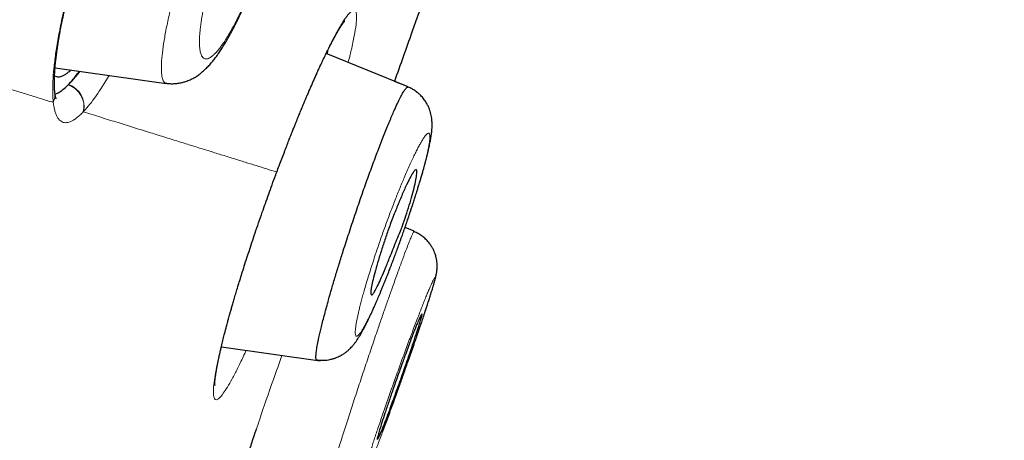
# Model space of a CAD drawing. Header units: millimetres. Extents: x 8 to 428, y 12 to 633.
# Tile 626 of 656: x 396.04 to 409.41, y 522.54 to 528.25. Entities that reach past the tile are written whole.
import ezdxf

# ---------------------------------------------------------------- set-up
doc = ezdxf.new("R2010")
doc.units = ezdxf.units.MM

msp = doc.modelspace()

# ---------------------------------------------------------------- linework, layer by layer
at = {"color": 7, "linetype": 'Continuous', "lineweight": 30}
for p, q in [((401.316, 527.338), (400.204, 527.788)), ((396.525, 527.596), (398.034, 527.383)), ((398.036, 527.389), (398.035, 527.389)), ((401.316, 527.338), (401.132, 527.412)), ((399.533, 526.181), (399.533, 526.181)), ((401.398, 525.376), (401.275, 525.426)), ((401.398, 525.376), (401.275, 525.426)), ((401.396, 525.372), (401.396, 525.372)), ((398.782, 523.807), (400.123, 523.619))]:
    msp.add_line(p, q, dxfattribs=at)
at = {"color": 8, "linetype": 'Continuous', "lineweight": 0}
msp.add_line((400.229, 527.84), (400.227, 527.827), dxfattribs=at)
msp.add_arc((396.606, 527.072), 0.314, 347.3448, 71.2592, dxfattribs=at)
at = {"color": 7, "linetype": 'Continuous', "lineweight": 30}
for points, knots in [([(420.014, 629.605), (420.013, 629.603), (420.012, 629.598), (419.971, 629.469), (419.878, 629.147), (419.722, 628.58), (419.496, 627.752), (419.199, 626.671), (418.825, 625.3), (418.411, 623.779), (417.977, 622.177), (417.546, 620.58), (417.051, 618.724), (416.485, 616.58), (415.861, 614.164), (415.153, 611.4), (414.372, 608.323), (413.526, 604.979), (412.674, 601.595), (411.818, 598.197), (410.68, 593.674), (409.252, 588.018), (407.536, 581.24), (405.82, 574.492), (404.104, 567.762), (402.412, 561.181), (400.749, 554.728), (399.115, 548.403), (397.707, 542.944), (396.524, 538.36), (395.567, 534.647), (394.615, 530.945), (394, 528.545), (393.692, 527.338)], [0, 0, 0, 0, 0.030104, 0.061035, 0.09217, 0.123409, 0.154679, 0.185995, 0.217455, 0.249147, 0.270468, 0.291994, 0.313775, 0.335843, 0.357877, 0.379688, 0.405541, 0.431088, 0.456365, 0.481427, 0.506312, 0.555772, 0.604988, 0.653967, 0.702726, 0.751547, 0.797345, 0.843352, 0.889543, 0.91688, 0.944369, 0.972053, 1, 1, 1, 1]), ([(421.375, 627.678), (421.374, 627.675), (421.373, 627.669), (421.334, 627.538), (421.245, 627.214), (421.106, 626.685), (420.924, 625.995), (420.712, 625.199), (420.454, 624.231), (420.147, 623.075), (419.803, 621.78), (419.426, 620.357), (419.021, 618.825), (418.598, 617.216), (418.17, 615.57), (417.752, 613.943), (417.307, 612.196), (416.787, 610.152), (416.191, 607.8), (415.519, 605.149), (414.832, 602.441), (414.136, 599.696), (413.432, 596.93), (412.489, 593.225), (411.3, 588.572), (409.865, 582.976), (408.424, 577.379), (406.979, 571.787), (405.532, 566.197), (404.155, 560.907), (402.852, 555.912), (401.624, 551.214), (400.397, 546.521), (399.325, 542.422), (398.409, 538.918), (397.647, 536.004), (396.892, 533.114), (396.146, 530.251), (395.665, 528.391), (395.424, 527.46)], [0, 0, 0, 0, 0.027802, 0.059104, 0.090443, 0.121803, 0.146902, 0.172005, 0.197113, 0.222239, 0.247392, 0.268376, 0.289385, 0.31042, 0.326215, 0.342014, 0.357809, 0.373592, 0.394608, 0.4156, 0.436565, 0.457508, 0.478426, 0.499323, 0.541077, 0.582794, 0.624472, 0.666101, 0.707702, 0.749322, 0.784323, 0.819351, 0.854402, 0.889475, 0.911535, 0.933614, 0.955715, 0.977839, 1, 1, 1, 1]), ([(395.598, 527.573), (395.878, 528.681), (396.449, 530.939), (397.357, 534.47), (398.24, 537.889), (398.823, 540.129), (399.088, 541.152)], [0, 0, 0, 0, 0.253512, 0.516589, 0.779208, 1, 1, 1, 1]), ([(396.522, 527.259), (396.522, 527.267), (396.52, 527.281), (396.518, 527.303), (396.517, 527.322), (396.516, 527.339), (396.516, 527.356), (396.516, 527.38), (396.516, 527.417), (396.517, 527.461), (396.519, 527.504), (396.521, 527.542), (396.523, 527.579), (396.526, 527.614), (396.529, 527.647), (396.533, 527.68), (396.536, 527.71), (396.539, 527.737), (396.542, 527.761), (396.546, 527.786), (396.549, 527.812), (396.552, 527.837), (396.556, 527.858), (396.558, 527.876), (396.56, 527.889), (396.562, 527.902), (396.564, 527.916), (396.567, 527.933), (396.571, 527.956), (396.576, 527.986), (396.582, 528.022), (396.589, 528.061), (396.596, 528.102), (396.604, 528.143), (396.612, 528.184), (396.626, 528.249), (396.645, 528.339), (396.671, 528.456), (396.7, 528.575), (396.73, 528.696), (396.763, 528.821), (396.797, 528.943), (396.832, 529.065), (396.867, 529.184), (396.905, 529.306), (396.945, 529.432), (396.988, 529.561), (397.033, 529.692), (397.08, 529.826), (397.13, 529.961), (397.182, 530.099), (397.236, 530.236), (397.29, 530.372), (397.345, 530.501), (397.396, 530.621), (397.446, 530.732), (397.493, 530.834), (397.537, 530.927), (397.578, 531.012), (397.616, 531.089), (397.652, 531.159), (397.684, 531.221), (397.71, 531.269), (397.731, 531.307), (397.746, 531.334), (397.761, 531.361), (397.775, 531.385), (397.788, 531.409), (397.803, 531.434), (397.82, 531.463), (397.84, 531.497), (397.864, 531.535), (397.889, 531.575), (397.915, 531.616), (397.942, 531.657), (397.969, 531.696), (397.995, 531.733), (398.02, 531.766), (398.043, 531.796), (398.064, 531.822), (398.084, 531.846), (398.103, 531.868), (398.122, 531.888), (398.134, 531.902), (398.143, 531.91), (398.148, 531.915), (398.153, 531.92), (398.159, 531.926), (398.166, 531.933), (398.175, 531.941), (398.181, 531.946), (398.185, 531.949)], [0, 0, 0, 0, 0.010572, 0.01972, 0.02744, 0.033727, 0.039241, 0.04495, 0.059215, 0.074518, 0.08494, 0.095418, 0.105084, 0.113888, 0.121829, 0.12944, 0.137468, 0.14272, 0.148137, 0.153721, 0.159472, 0.165079, 0.169694, 0.173269, 0.175999, 0.178232, 0.181113, 0.184651, 0.188848, 0.195157, 0.202535, 0.210363, 0.218177, 0.225976, 0.23376, 0.24153, 0.262069, 0.282544, 0.302947, 0.323269, 0.343673, 0.364689, 0.383213, 0.402198, 0.421638, 0.441524, 0.46185, 0.482612, 0.50381, 0.525488, 0.547671, 0.570355, 0.593314, 0.615363, 0.636317, 0.656167, 0.674904, 0.692525, 0.709026, 0.724408, 0.738673, 0.751832, 0.764144, 0.770724, 0.777078, 0.783207, 0.789059, 0.794595, 0.800567, 0.807583, 0.816506, 0.826691, 0.837942, 0.849824, 0.862319, 0.874714, 0.88749, 0.899705, 0.911216, 0.922166, 0.932623, 0.943848, 0.954798, 0.96515, 0.968379, 0.971478, 0.974659, 0.979014, 0.984693, 0.99169, 1, 1, 1, 1]), ([(402.687, 531.877), (402.507, 531.353), (402.069, 530.086), (401.551, 528.598), (401.211, 527.635), (401.132, 527.412)], [0, 0, 0, 0, 0.351675, 0.850577, 1, 1, 1, 1]), ([(398.035, 527.386), (398.053, 527.384), (398.088, 527.38), (398.14, 527.38), (398.184, 527.384), (398.219, 527.39), (398.244, 527.395), (398.266, 527.401), (398.288, 527.407), (398.315, 527.416), (398.344, 527.427), (398.371, 527.44), (398.396, 527.452), (398.423, 527.467), (398.449, 527.484), (398.473, 527.5), (398.494, 527.516), (398.527, 527.542), (398.567, 527.578), (398.614, 527.626), (398.655, 527.673), (398.695, 527.724), (398.733, 527.776), (398.771, 527.831), (398.801, 527.877), (398.824, 527.916), (398.842, 527.945), (398.862, 527.978), (398.884, 528.018), (398.908, 528.061), (398.932, 528.105), (398.955, 528.149), (398.978, 528.194), (399.001, 528.24), (399.024, 528.288), (399.046, 528.335), (399.067, 528.382), (399.089, 528.431), (399.111, 528.48), (399.132, 528.53), (399.154, 528.582), (399.176, 528.636), (399.197, 528.687), (399.215, 528.734), (399.229, 528.77), (399.239, 528.797), (399.247, 528.818), (399.256, 528.84), (399.266, 528.867), (399.277, 528.9), (399.291, 528.936), (399.305, 528.976), (399.319, 529.015), (399.332, 529.055), (399.346, 529.094), (399.359, 529.134), (399.372, 529.172), (399.383, 529.207), (399.391, 529.234), (399.398, 529.255), (399.402, 529.269), (399.406, 529.281), (399.41, 529.294), (399.416, 529.313), (399.424, 529.339), (399.433, 529.372), (399.444, 529.41), (399.456, 529.449), (399.47, 529.5), (399.486, 529.562), (399.505, 529.635), (399.523, 529.709), (399.54, 529.783), (399.556, 529.857), (399.571, 529.934), (399.586, 530.013), (399.598, 530.091), (399.608, 530.166), (399.616, 530.231), (399.621, 530.288), (399.624, 530.342), (399.626, 530.393), (399.626, 530.446), (399.624, 530.488), (399.621, 530.526), (399.618, 530.559), (399.614, 530.594), (399.607, 530.63), (399.6, 530.666), (399.591, 530.698), (399.583, 530.723), (399.576, 530.745), (399.567, 530.769), (399.556, 530.795), (399.543, 530.821), (399.531, 530.844), (399.519, 530.865), (399.504, 530.889), (399.488, 530.911), (399.472, 530.932), (399.459, 530.947), (399.447, 530.961), (399.433, 530.975), (399.416, 530.992), (399.398, 531.008), (399.382, 531.021), (399.367, 531.032), (399.351, 531.044), (399.332, 531.057), (399.307, 531.072), (399.277, 531.087), (399.255, 531.097), (399.243, 531.102)], [0, 0, 0, 0, 0.011425, 0.022179, 0.032541, 0.039116, 0.044941, 0.049487, 0.054109, 0.060129, 0.068311, 0.074977, 0.081408, 0.088582, 0.096779, 0.104358, 0.110332, 0.117179, 0.137078, 0.154801, 0.172549, 0.189818, 0.209005, 0.225267, 0.243131, 0.25084, 0.258776, 0.268162, 0.279135, 0.291103, 0.302505, 0.313262, 0.32338, 0.335204, 0.34604, 0.356232, 0.366725, 0.377577, 0.387755, 0.398232, 0.409008, 0.420083, 0.430994, 0.440372, 0.448127, 0.452518, 0.456199, 0.460431, 0.465733, 0.472106, 0.479383, 0.48709, 0.495198, 0.502392, 0.509875, 0.517649, 0.52553, 0.532274, 0.537644, 0.541449, 0.54403, 0.545884, 0.548407, 0.551687, 0.556956, 0.563454, 0.571091, 0.578888, 0.586584, 0.601374, 0.615739, 0.63155, 0.646884, 0.662734, 0.679474, 0.697138, 0.715464, 0.73359, 0.751235, 0.764073, 0.777703, 0.792828, 0.806053, 0.819848, 0.828336, 0.83727, 0.847081, 0.857321, 0.867534, 0.876834, 0.882838, 0.888154, 0.894668, 0.902165, 0.908992, 0.915063, 0.9206, 0.926582, 0.933725, 0.939167, 0.943695, 0.947334, 0.951351, 0.956457, 0.962452, 0.966814, 0.970152, 0.974009, 0.978958, 0.98497, 0.992002, 1, 1, 1, 1]), ([(400.223, 527.828), (400.229, 527.84), (400.24, 527.862), (400.256, 527.894), (400.27, 527.921), (400.282, 527.944), (400.293, 527.965), (400.303, 527.983), (400.31, 527.997), (400.316, 528.008), (400.322, 528.018), (400.327, 528.027), (400.332, 528.037), (400.34, 528.051), (400.351, 528.07), (400.364, 528.092), (400.377, 528.115), (400.391, 528.138), (400.406, 528.161), (400.42, 528.182), (400.431, 528.198), (400.44, 528.21), (400.447, 528.219), (400.452, 528.225), (400.455, 528.228), (400.456, 528.229), (400.456, 528.229), (400.455, 528.229)], [0, 0, 0, 0, 0.0511477, 0.0975798, 0.1393248, 0.1764054, 0.2117568, 0.2415294, 0.2657378, 0.2843983, 0.3010594, 0.318747, 0.3374597, 0.3571956, 0.4018563, 0.4503206, 0.4984911, 0.5614502, 0.6240866, 0.690779, 0.760913, 0.8123912, 0.8629952, 0.9104117, 0.9507541, 0.9892494, 1, 1, 1, 1]), ([(399.534, 526.181), (399.545, 526.209), (399.568, 526.27), (399.602, 526.36), (399.636, 526.449), (399.668, 526.531), (399.697, 526.606), (399.723, 526.673), (399.747, 526.733), (399.769, 526.787), (399.788, 526.835), (399.805, 526.877), (399.82, 526.914), (399.833, 526.947), (399.846, 526.977), (399.858, 527.008), (399.871, 527.039), (399.886, 527.074), (399.902, 527.114), (399.92, 527.157), (399.939, 527.202), (399.96, 527.25), (399.983, 527.304), (400.007, 527.358), (400.03, 527.413), (400.054, 527.465), (400.079, 527.521), (400.105, 527.579), (400.133, 527.64), (400.162, 527.702), (400.193, 527.766), (400.213, 527.806), (400.223, 527.828)], [0, 0, 0, 0, 0.043907, 0.093876, 0.140429, 0.183605, 0.223438, 0.259333, 0.292054, 0.32162, 0.348046, 0.371786, 0.392277, 0.409799, 0.42702, 0.44461, 0.462573, 0.48091, 0.505801, 0.531359, 0.557591, 0.585902, 0.619201, 0.657608, 0.689793, 0.724903, 0.762976, 0.804059, 0.848214, 0.895519, 0.946073, 1, 1, 1, 1]), ([(396.739, 527.566), (396.734, 527.561), (396.715, 527.543), (396.685, 527.518), (396.646, 527.493), (396.611, 527.476), (396.578, 527.469), (396.548, 527.471), (396.528, 527.478), (396.519, 527.486), (396.518, 527.487)], [0, 0, 0, 0, 0.046672, 0.200965, 0.355594, 0.511705, 0.666263, 0.819953, 0.973583, 1, 1, 1, 1]), ([(396.707, 527.369), (396.74, 527.405), (396.786, 527.455), (396.838, 527.529), (396.852, 527.55)], [0, 0, 0, 0, 0.719496, 1, 1, 1, 1]), ([(396.54, 527.175), (396.54, 527.175), (396.54, 527.174), (396.54, 527.175), (396.539, 527.177), (396.538, 527.18), (396.536, 527.185), (396.535, 527.19), (396.534, 527.195), (396.533, 527.199), (396.532, 527.203), (396.53, 527.209), (396.529, 527.217), (396.527, 527.228), (396.524, 527.242), (396.523, 527.253), (396.522, 527.259)], [0, 0, 0, 0, 0.016313, 0.104653, 0.182859, 0.253479, 0.33538, 0.426147, 0.476285, 0.523286, 0.567608, 0.622018, 0.692317, 0.778634, 0.881129, 1, 1, 1, 1]), ([(396.525, 527.242), (396.538, 527.245), (396.571, 527.255), (396.631, 527.295), (396.679, 527.342), (396.703, 527.365)], [0, 0, 0, 0, 0.266323, 0.632061, 1, 1, 1, 1]), ([(400.079, 523.629), (400.099, 523.627), (400.137, 523.623), (400.189, 523.625), (400.233, 523.63), (400.265, 523.637), (400.288, 523.642), (400.303, 523.647), (400.315, 523.651), (400.326, 523.654), (400.344, 523.661), (400.368, 523.671), (400.395, 523.685), (400.419, 523.698), (400.439, 523.711), (400.456, 523.722), (400.472, 523.734), (400.489, 523.747), (400.506, 523.762), (400.521, 523.776), (400.539, 523.794), (400.558, 523.814), (400.582, 523.842), (400.605, 523.872), (400.626, 523.903), (400.646, 523.933), (400.665, 523.964), (400.685, 523.998), (400.705, 524.034), (400.725, 524.073), (400.747, 524.115), (400.769, 524.159), (400.789, 524.201), (400.811, 524.248), (400.836, 524.302), (400.862, 524.361), (400.89, 524.425), (400.915, 524.482), (400.936, 524.533), (400.953, 524.575), (400.971, 524.618), (400.988, 524.66), (401.004, 524.7), (401.017, 524.733), (401.028, 524.759), (401.036, 524.781), (401.045, 524.803), (401.055, 524.829), (401.068, 524.861), (401.082, 524.898), (401.1, 524.946), (401.122, 525.003), (401.147, 525.072), (401.175, 525.145), (401.203, 525.224), (401.231, 525.303), (401.259, 525.381), (401.285, 525.456), (401.31, 525.528), (401.332, 525.593), (401.351, 525.652), (401.368, 525.703), (401.382, 525.746), (401.394, 525.783), (401.404, 525.814), (401.414, 525.845), (401.425, 525.879), (401.437, 525.92), (401.452, 525.967), (401.468, 526.019), (401.484, 526.073), (401.5, 526.126), (401.515, 526.179), (401.528, 526.228), (401.541, 526.273), (401.552, 526.314), (401.562, 526.352), (401.57, 526.385), (401.577, 526.413), (401.582, 526.436), (401.588, 526.457), (401.593, 526.48), (401.599, 526.508), (401.606, 526.539), (401.613, 526.573), (401.619, 526.606), (401.625, 526.638), (401.63, 526.668), (401.634, 526.696), (401.637, 526.72), (401.639, 526.743), (401.641, 526.766), (401.642, 526.79), (401.643, 526.815), (401.643, 526.842), (401.641, 526.873), (401.638, 526.909), (401.631, 526.948), (401.622, 526.987), (401.61, 527.027), (401.593, 527.068), (401.57, 527.113), (401.54, 527.161), (401.503, 527.206), (401.462, 527.246), (401.419, 527.28), (401.37, 527.311), (401.334, 527.326), (401.315, 527.335)], [0, 0, 0, 0, 0.011499, 0.021523, 0.02991, 0.036548, 0.040554, 0.043379, 0.045478, 0.047762, 0.050256, 0.057116, 0.063505, 0.069217, 0.074428, 0.078385, 0.082906, 0.08799, 0.093629, 0.099123, 0.103591, 0.11188, 0.122779, 0.136128, 0.148514, 0.159782, 0.172198, 0.186019, 0.197983, 0.211695, 0.226871, 0.240026, 0.252099, 0.263649, 0.280308, 0.295898, 0.311885, 0.328836, 0.338102, 0.347632, 0.357429, 0.367296, 0.375893, 0.382968, 0.388394, 0.39243, 0.396776, 0.402232, 0.408795, 0.416457, 0.424904, 0.437504, 0.451006, 0.46541, 0.480719, 0.496932, 0.511136, 0.525953, 0.540158, 0.552998, 0.564477, 0.574596, 0.583353, 0.590749, 0.596781, 0.602376, 0.609419, 0.61797, 0.62803, 0.639552, 0.651571, 0.663633, 0.675743, 0.687906, 0.698377, 0.708894, 0.719048, 0.727941, 0.735538, 0.741833, 0.746949, 0.753553, 0.761831, 0.771506, 0.782034, 0.793032, 0.803422, 0.814037, 0.822796, 0.831224, 0.83879, 0.845943, 0.8539, 0.862116, 0.869203, 0.87832, 0.887842, 0.897589, 0.906779, 0.915171, 0.924106, 0.933838, 0.944833, 0.957113, 0.967092, 0.977638, 0.988648, 1, 1, 1, 1]), ([(400.437, 525.112), (400.463, 525.192), (400.514, 525.352), (400.595, 525.596), (400.677, 525.836), (400.759, 526.069), (400.84, 526.292), (400.919, 526.502), (400.994, 526.695), (401.065, 526.868), (401.124, 527.006), (401.172, 527.112), (401.211, 527.191), (401.244, 527.254), (401.275, 527.303), (401.3, 527.334), (401.31, 527.333), (401.314, 527.332)], [0, 0, 0, 0, 0.072912, 0.145743, 0.218327, 0.290514, 0.362562, 0.435108, 0.508023, 0.581055, 0.653921, 0.70834, 0.762531, 0.816869, 0.871443, 0.944486, 1, 1, 1, 1]), ([(398.693, 523.285), (398.693, 523.284), (398.693, 523.284), (398.693, 523.286), (398.693, 523.291), (398.693, 523.298), (398.693, 523.305), (398.693, 523.311), (398.693, 523.318), (398.694, 523.325), (398.694, 523.333), (398.695, 523.344), (398.696, 523.357), (398.698, 523.37), (398.699, 523.384), (398.701, 523.399), (398.704, 523.415), (398.706, 523.433), (398.709, 523.451), (398.712, 523.472), (398.716, 523.494), (398.72, 523.517), (398.724, 523.539), (398.728, 523.559), (398.731, 523.577), (398.734, 523.592), (398.737, 523.605), (398.739, 523.617), (398.742, 523.631), (398.746, 523.649), (398.751, 523.672), (398.757, 523.699), (398.764, 523.732), (398.773, 523.769), (398.782, 523.81), (398.792, 523.852), (398.802, 523.892), (398.812, 523.931), (398.823, 523.974), (398.835, 524.021), (398.848, 524.07), (398.859, 524.112), (398.868, 524.145), (398.876, 524.175), (398.885, 524.207), (398.895, 524.244), (398.907, 524.287), (398.922, 524.337), (398.938, 524.394), (398.956, 524.457), (398.977, 524.527), (399, 524.604), (399.026, 524.689), (399.055, 524.781), (399.086, 524.881), (399.12, 524.988), (399.158, 525.103), (399.198, 525.225), (399.241, 525.355), (399.288, 525.492), (399.335, 525.627), (399.38, 525.757), (399.425, 525.881), (399.471, 526.01), (399.508, 526.111), (399.529, 526.168), (399.534, 526.181)], [0, 0, 0, 0, 0.002599, 0.015825, 0.030917, 0.04398, 0.055215, 0.064526, 0.071906, 0.078884, 0.08664, 0.097473, 0.108687, 0.119278, 0.129243, 0.139542, 0.151263, 0.161474, 0.17257, 0.184551, 0.197407, 0.210165, 0.221525, 0.231482, 0.240038, 0.247193, 0.252948, 0.257926, 0.263883, 0.272298, 0.28222, 0.293649, 0.306584, 0.322245, 0.338767, 0.354454, 0.369266, 0.383205, 0.396269, 0.415034, 0.431641, 0.446086, 0.455679, 0.46432, 0.474227, 0.485831, 0.499137, 0.514149, 0.530877, 0.549219, 0.56928, 0.591076, 0.614609, 0.639774, 0.666548, 0.694934, 0.724935, 0.756558, 0.789815, 0.824721, 0.861294, 0.891771, 0.923343, 0.956027, 0.989841, 1, 1, 1, 1]), ([(401.044, 525.384), (401.055, 525.413), (401.076, 525.473), (401.112, 525.567), (401.158, 525.686), (401.216, 525.828), (401.282, 525.979), (401.34, 526.099), (401.383, 526.175), (401.41, 526.209), (401.424, 526.216), (401.43, 526.211), (401.434, 526.202), (401.436, 526.179), (401.432, 526.126), (401.413, 526.027), (401.384, 525.905), (401.345, 525.768), (401.288, 525.583), (401.222, 525.4), (401.154, 525.235), (401.111, 525.127), (401.062, 525.006), (401.009, 524.876), (400.955, 524.747), (400.908, 524.643), (400.869, 524.567), (400.839, 524.521), (400.818, 524.507), (400.809, 524.528), (400.812, 524.582), (400.828, 524.666), (400.854, 524.776), (400.891, 524.91), (400.936, 525.059), (400.987, 525.219), (401.025, 525.329), (401.044, 525.384)], [0, 0, 0, 0, 0.016101, 0.033948, 0.053789, 0.086953, 0.124401, 0.164218, 0.198126, 0.226454, 0.248821, 0.261322, 0.273736, 0.285939, 0.321273, 0.354899, 0.387004, 0.41732, 0.446223, 0.498975, 0.519797, 0.540771, 0.561684, 0.593047, 0.624283, 0.655656, 0.68687, 0.718223, 0.749427, 0.781508, 0.813389, 0.844897, 0.87634, 0.907382, 0.938401, 0.969219, 1, 1, 1, 1]), ([(400.971, 522.654), (400.982, 522.685), (401.005, 522.746), (401.04, 522.841), (401.075, 522.935), (401.109, 523.029), (401.142, 523.12), (401.171, 523.202), (401.198, 523.276), (401.223, 523.345), (401.249, 523.418), (401.277, 523.498), (401.307, 523.583), (401.339, 523.673), (401.372, 523.768), (401.404, 523.859), (401.434, 523.946), (401.462, 524.027), (401.489, 524.106), (401.513, 524.179), (401.536, 524.245), (401.555, 524.303), (401.571, 524.353), (401.585, 524.396), (401.597, 524.433), (401.608, 524.466), (401.618, 524.497), (401.628, 524.528), (401.637, 524.56), (401.648, 524.594), (401.656, 524.623), (401.663, 524.646), (401.668, 524.662), (401.673, 524.679), (401.677, 524.695), (401.681, 524.71), (401.684, 524.723), (401.687, 524.735), (401.691, 524.748), (401.694, 524.763), (401.697, 524.777), (401.7, 524.791), (401.702, 524.805), (401.705, 524.819), (401.707, 524.838), (401.71, 524.862), (401.711, 524.892), (401.711, 524.926), (401.708, 524.962), (401.702, 525.001), (401.693, 525.038), (401.682, 525.074), (401.669, 525.109), (401.65, 525.147), (401.625, 525.188), (401.594, 525.23), (401.555, 525.272), (401.508, 525.311), (401.456, 525.346), (401.416, 525.363), (401.396, 525.372)], [0, 0, 0, 0, 0.03083, 0.061042, 0.090239, 0.118429, 0.145618, 0.171813, 0.190811, 0.210462, 0.231857, 0.255, 0.279903, 0.306584, 0.335075, 0.365314, 0.390684, 0.417099, 0.4445, 0.470824, 0.495062, 0.517231, 0.537343, 0.555409, 0.571438, 0.585473, 0.60046, 0.615485, 0.631322, 0.649564, 0.670326, 0.68032, 0.690852, 0.701926, 0.713426, 0.723813, 0.732475, 0.74002, 0.748759, 0.759074, 0.770707, 0.780808, 0.78915, 0.796504, 0.804751, 0.816345, 0.827598, 0.838446, 0.849482, 0.860897, 0.872809, 0.881838, 0.892296, 0.904172, 0.917422, 0.931969, 0.947689, 0.964415, 0.981935, 1, 1, 1, 1]), ([(400.081, 523.633), (400.078, 523.632), (400.069, 523.63), (400.065, 523.655), (400.066, 523.701), (400.073, 523.761), (400.086, 523.838), (400.107, 523.942), (400.139, 524.077), (400.183, 524.249), (400.231, 524.425), (400.28, 524.598), (400.329, 524.762), (400.381, 524.934), (400.419, 525.053), (400.437, 525.112)], [0, 0, 0, 0, 0.0374333, 0.1337989, 0.2057603, 0.2774137, 0.3491795, 0.4211795, 0.517464, 0.6139623, 0.7105024, 0.7828947, 0.8552628, 0.9276147, 1, 1, 1, 1]), ([(401.175, 523.409), (401.185, 523.438), (401.206, 523.496), (401.236, 523.58), (401.282, 523.707), (401.339, 523.863), (401.398, 524.019), (401.442, 524.128), (401.472, 524.196), (401.491, 524.234), (401.502, 524.25), (401.507, 524.253), (401.507, 524.249), (401.506, 524.239), (401.502, 524.223), (401.494, 524.191), (401.477, 524.134), (401.446, 524.037), (401.404, 523.91), (401.353, 523.757), (401.293, 523.584), (401.235, 523.418), (401.183, 523.272), (401.128, 523.119), (401.068, 522.951), (401.008, 522.792), (400.965, 522.682), (400.934, 522.611), (400.911, 522.563), (400.898, 522.547), (400.897, 522.556), (400.901, 522.575), (400.911, 522.613), (400.929, 522.677), (400.961, 522.778), (401.002, 522.906), (401.053, 523.058), (401.111, 523.228), (401.153, 523.348), (401.175, 523.409)], [0, 0, 0, 0, 0.016605, 0.032558, 0.048049, 0.091211, 0.129605, 0.163142, 0.191737, 0.215583, 0.234643, 0.248756, 0.262172, 0.27599, 0.290037, 0.304327, 0.333916, 0.364465, 0.396374, 0.429369, 0.463544, 0.499001, 0.522655, 0.545431, 0.587456, 0.625165, 0.6587, 0.687783, 0.712722, 0.749341, 0.768386, 0.78765, 0.807375, 0.837466, 0.868432, 0.899982, 0.932524, 0.965766, 1, 1, 1, 1]), ([(398.835, 521.338), (398.851, 521.4), (398.889, 521.54), (398.993, 521.883), (399.117, 522.273), (399.216, 522.566), (399.257, 522.69)], [0, 0, 0, 0, 0.229086, 0.512276, 0.794739, 1, 1, 1, 1])]:
    msp.add_open_spline(points, degree=3, knots=knots, dxfattribs=at)
at = {"color": 8, "linetype": 'Continuous', "lineweight": 0}
for points, knots in [([(396.501, 527.125), (396.498, 527.167), (396.491, 527.251), (396.494, 527.408), (396.507, 527.585), (396.531, 527.782), (396.566, 527.997), (396.611, 528.229), (396.666, 528.474), (396.731, 528.731), (396.804, 528.996), (396.885, 529.266), (396.972, 529.538), (397.066, 529.809), (397.165, 530.077), (397.268, 530.338), (397.374, 530.591), (397.482, 530.832), (397.59, 531.06), (397.698, 531.271), (397.804, 531.463), (397.907, 531.634), (398.007, 531.783), (398.101, 531.91), (398.191, 532.014), (398.246, 532.062), (398.273, 532.087)], [0, 0, 0, 0, 0.041749, 0.083482, 0.125187, 0.166844, 0.208438, 0.249975, 0.291581, 0.333319, 0.375111, 0.416877, 0.458552, 0.500105, 0.541665, 0.58334, 0.625093, 0.666868, 0.708601, 0.750244, 0.791816, 0.833394, 0.875006, 0.916654, 0.958324, 1, 1, 1, 1]), ([(398.035, 527.389), (398.031, 527.389), (398.014, 527.388), (397.993, 527.416), (397.974, 527.475), (397.966, 527.566), (397.969, 527.686), (397.984, 527.834), (398.011, 528.006), (398.048, 528.199), (398.091, 528.393), (398.136, 528.579), (398.182, 528.753), (398.233, 528.932), (398.294, 529.135), (398.365, 529.359), (398.448, 529.602), (398.533, 529.839), (398.621, 530.064), (398.708, 530.276), (398.794, 530.468), (398.877, 530.639), (398.955, 530.787), (399.029, 530.91), (399.095, 531.006), (399.154, 531.072), (399.203, 531.103), (399.233, 531.111), (399.243, 531.101), (399.244, 531.101)], [0, 0, 0, 0, 0.0122231, 0.0532235, 0.0942697, 0.1353413, 0.176452, 0.2175484, 0.2586613, 0.2997945, 0.3409218, 0.3717607, 0.4025924, 0.4334229, 0.4642594, 0.5054093, 0.5466011, 0.5877813, 0.6288926, 0.6699156, 0.7109282, 0.7519851, 0.7930554, 0.834062, 0.8749189, 0.9156075, 0.9565122, 0.9976894, 1, 1, 1, 1]), ([(399.364, 529.177), (399.376, 529.213), (399.399, 529.286), (399.43, 529.394), (399.46, 529.501), (399.487, 529.605), (399.51, 529.702), (399.529, 529.789), (399.545, 529.867), (399.559, 529.942), (399.57, 530.012), (399.579, 530.079), (399.585, 530.145), (399.59, 530.21), (399.591, 530.272), (399.588, 530.326), (399.582, 530.373), (399.573, 530.413), (399.561, 530.445), (399.546, 530.468), (399.527, 530.483), (399.506, 530.489), (399.481, 530.487), (399.454, 530.476), (399.425, 530.457), (399.393, 530.43), (399.359, 530.395), (399.322, 530.352), (399.284, 530.301), (399.244, 530.244), (399.204, 530.18), (399.163, 530.109), (399.12, 530.032), (399.077, 529.948), (399.034, 529.86), (398.99, 529.767), (398.947, 529.669), (398.906, 529.573), (398.869, 529.479), (398.834, 529.391), (398.801, 529.301), (398.768, 529.211), (398.737, 529.12), (398.707, 529.028), (398.679, 528.937), (398.652, 528.846), (398.626, 528.757), (398.603, 528.668), (398.581, 528.582), (398.561, 528.497), (398.543, 528.416), (398.528, 528.337), (398.514, 528.262), (398.504, 528.192), (398.495, 528.125), (398.489, 528.059), (398.485, 527.994), (398.484, 527.932), (398.486, 527.878), (398.492, 527.831), (398.501, 527.791), (398.513, 527.759), (398.529, 527.736), (398.547, 527.721), (398.569, 527.715), (398.593, 527.717), (398.62, 527.728), (398.649, 527.747), (398.681, 527.774), (398.715, 527.809), (398.751, 527.851), (398.789, 527.901), (398.828, 527.959), (398.868, 528.023), (398.909, 528.094), (398.949, 528.167), (398.987, 528.241), (399.023, 528.314), (399.059, 528.391), (399.095, 528.47), (399.131, 528.552), (399.167, 528.637), (399.202, 528.725), (399.237, 528.815), (399.271, 528.905), (399.303, 528.995), (399.334, 529.086), (399.354, 529.147), (399.364, 529.177)], [0, 0, 0, 0, 0.012485, 0.024916, 0.037374, 0.049937, 0.062685, 0.073183, 0.08358, 0.093924, 0.104264, 0.114649, 0.125131, 0.137473, 0.149979, 0.162582, 0.175072, 0.187572, 0.200246, 0.212746, 0.225147, 0.237525, 0.249956, 0.262453, 0.274883, 0.287313, 0.29981, 0.312441, 0.32517, 0.33771, 0.350134, 0.362514, 0.374928, 0.38748, 0.399935, 0.412364, 0.424843, 0.437446, 0.44802, 0.458467, 0.468832, 0.479167, 0.48952, 0.499941, 0.510312, 0.520739, 0.531271, 0.541721, 0.552143, 0.562583, 0.573164, 0.583614, 0.593979, 0.604309, 0.61465, 0.625051, 0.637509, 0.649909, 0.662327, 0.674837, 0.687512, 0.700058, 0.712495, 0.7249, 0.73735, 0.749923, 0.7623, 0.774789, 0.787374, 0.799874, 0.812367, 0.824868, 0.837333, 0.849885, 0.862378, 0.874772, 0.885142, 0.895555, 0.906054, 0.916494, 0.926889, 0.937279, 0.947973, 0.958506, 0.968927, 0.979283, 0.989624, 1, 1, 1, 1]), ([(400.236, 527.862), (400.269, 527.926), (400.334, 528.054), (400.416, 528.197), (400.486, 528.301), (400.542, 528.363), (400.584, 528.384), (400.61, 528.361), (400.62, 528.296), (400.613, 528.188), (400.588, 528.034), (400.552, 527.861), (400.518, 527.725), (400.503, 527.667)], [0, 0, 0, 0, 0.093644, 0.186898, 0.279967, 0.372922, 0.465764, 0.558493, 0.65117, 0.743992, 0.836834, 0.929562, 1, 1, 1, 1]), ([(399.533, 526.181), (399.595, 526.345), (399.719, 526.671), (399.902, 527.123), (400.08, 527.536), (400.183, 527.752), (400.236, 527.862)], [0, 0, 0, 0, 0.249924, 0.497516, 0.745862, 1, 1, 1, 1]), ([(400.218, 527.782), (400.22, 527.795), (400.225, 527.816), (400.228, 527.833), (400.229, 527.84)], [0, 0, 0, 0, 0.615098, 1, 1, 1, 1]), ([(396.707, 527.369), (396.742, 527.404), (396.791, 527.453), (396.846, 527.526), (396.862, 527.548)], [0, 0, 0, 0, 0.702147, 1, 1, 1, 1]), ([(397.26, 527.492), (397.199, 527.393), (397.076, 527.19), (396.968, 527.066), (396.913, 527.003)], [0, 0, 0, 0, 0.486463, 1, 1, 1, 1]), ([(396.501, 527.125), (396.445, 527.143), (396.332, 527.178), (396.158, 527.232), (395.981, 527.287), (395.86, 527.325), (395.8, 527.343)], [0, 0, 0, 0, 0.250019, 0.500026, 0.75002, 1, 1, 1, 1]), ([(396.501, 527.125), (396.513, 527.158), (396.528, 527.203), (396.522, 527.248), (396.521, 527.258)], [0, 0, 0, 0, 0.756181, 1, 1, 1, 1]), ([(396.908, 526.998), (396.914, 527.033), (396.922, 527.087), (396.904, 527.162), (396.88, 527.218), (396.845, 527.268), (396.789, 527.325), (396.737, 527.349), (396.703, 527.365)], [0, 0, 0, 0, 0.23945, 0.368356, 0.5, 0.631644, 0.76055, 1, 1, 1, 1]), ([(396.908, 526.998), (396.893, 526.983), (396.861, 526.951), (396.817, 526.915), (396.775, 526.885), (396.736, 526.865), (396.699, 526.853), (396.665, 526.849), (396.634, 526.854), (396.606, 526.868), (396.58, 526.89), (396.558, 526.92), (396.539, 526.959), (396.523, 527.006), (396.51, 527.061), (396.504, 527.103), (396.501, 527.125)], [0, 0, 0, 0, 0.071756, 0.14327, 0.214779, 0.286142, 0.357172, 0.428359, 0.499955, 0.571349, 0.642502, 0.713645, 0.785171, 0.85676, 0.928295, 1, 1, 1, 1]), ([(399.533, 526.181), (399.488, 526.195), (399.399, 526.223), (399.256, 526.267), (399.105, 526.314), (398.946, 526.364), (398.778, 526.416), (398.603, 526.471), (398.419, 526.528), (398.228, 526.587), (398.028, 526.65), (397.821, 526.714), (397.605, 526.781), (397.381, 526.851), (397.15, 526.923), (396.989, 526.973), (396.908, 526.998)], [0, 0, 0, 0, 0.071427, 0.142856, 0.214286, 0.285718, 0.35715, 0.428583, 0.500016, 0.571448, 0.642879, 0.714309, 0.785736, 0.857161, 0.928582, 1, 1, 1, 1]), ([(400.876, 525.068), (400.864, 525.033), (400.841, 524.962), (400.808, 524.858), (400.776, 524.758), (400.747, 524.66), (400.721, 524.572), (400.699, 524.493), (400.68, 524.422), (400.663, 524.356), (400.648, 524.294), (400.635, 524.237), (400.623, 524.181), (400.613, 524.127), (400.605, 524.078), (400.601, 524.037), (400.599, 524.004), (400.601, 523.978), (400.605, 523.961), (400.613, 523.952), (400.624, 523.951), (400.637, 523.959), (400.654, 523.976), (400.673, 524.002), (400.695, 524.035), (400.719, 524.077), (400.746, 524.126), (400.775, 524.183), (400.806, 524.246), (400.839, 524.316), (400.873, 524.391), (400.908, 524.472), (400.945, 524.559), (400.982, 524.651), (401.021, 524.747), (401.06, 524.847), (401.1, 524.95), (401.14, 525.055), (401.179, 525.163), (401.218, 525.271), (401.257, 525.379), (401.294, 525.487), (401.33, 525.594), (401.365, 525.7), (401.399, 525.803), (401.43, 525.903), (401.46, 526.001), (401.486, 526.089), (401.509, 526.169), (401.529, 526.24), (401.546, 526.306), (401.562, 526.368), (401.575, 526.425), (401.588, 526.48), (401.598, 526.533), (401.606, 526.582), (401.611, 526.623), (401.613, 526.657), (401.611, 526.682), (401.607, 526.7), (401.6, 526.709), (401.589, 526.709), (401.575, 526.701), (401.559, 526.684), (401.539, 526.659), (401.517, 526.626), (401.493, 526.585), (401.466, 526.536), (401.436, 526.48), (401.405, 526.417), (401.372, 526.347), (401.337, 526.272), (401.301, 526.19), (401.266, 526.109), (401.232, 526.028), (401.199, 525.948), (401.166, 525.866), (401.133, 525.782), (401.1, 525.696), (401.066, 525.607), (401.033, 525.517), (401, 525.426), (400.967, 525.336), (400.936, 525.246), (400.905, 525.157), (400.885, 525.098), (400.876, 525.068)], [0, 0, 0, 0, 0.012494, 0.025056, 0.037637, 0.050121, 0.062646, 0.073221, 0.083669, 0.094036, 0.104368, 0.114711, 0.125112, 0.137557, 0.14995, 0.162369, 0.174892, 0.187593, 0.20009, 0.212539, 0.225089, 0.237592, 0.249987, 0.262357, 0.274878, 0.28749, 0.299974, 0.312445, 0.325202, 0.337748, 0.350161, 0.362523, 0.374915, 0.387435, 0.399871, 0.412298, 0.424792, 0.437426, 0.45006, 0.462548, 0.474968, 0.487402, 0.499932, 0.512452, 0.524896, 0.537344, 0.549878, 0.562579, 0.573193, 0.583665, 0.594039, 0.604365, 0.61469, 0.625063, 0.637549, 0.649966, 0.66239, 0.674895, 0.687553, 0.700175, 0.712655, 0.725066, 0.737486, 0.749992, 0.762395, 0.77477, 0.787191, 0.799729, 0.812457, 0.824965, 0.837414, 0.849961, 0.862468, 0.874857, 0.885156, 0.895555, 0.906098, 0.916541, 0.926938, 0.937331, 0.948036, 0.958575, 0.968994, 0.97934, 0.989659, 1, 1, 1, 1]), ([(399.119, 523.76), (399.105, 523.73), (399.064, 523.638), (398.999, 523.508), (398.927, 523.369), (398.863, 523.257), (398.807, 523.172), (398.76, 523.114), (398.723, 523.085), (398.695, 523.087), (398.679, 523.118), (398.672, 523.178), (398.676, 523.266), (398.69, 523.381), (398.715, 523.522), (398.749, 523.687), (398.794, 523.875), (398.848, 524.083), (398.911, 524.31), (398.983, 524.554), (399.062, 524.811), (399.147, 525.078), (399.238, 525.351), (399.333, 525.628), (399.432, 525.906), (399.499, 526.089), (399.533, 526.181)], [0, 0, 0, 0, 0.020064, 0.062842, 0.105574, 0.148264, 0.190907, 0.233505, 0.276051, 0.318574, 0.361123, 0.403721, 0.446377, 0.4891, 0.531805, 0.574334, 0.616769, 0.659199, 0.701724, 0.744464, 0.787361, 0.829995, 0.872472, 0.914906, 0.957388, 1, 1, 1, 1]), ([(400.159, 521.667), (400.159, 521.667), (400.155, 521.662), (400.158, 521.683), (400.166, 521.726), (400.183, 521.79), (400.203, 521.864), (400.229, 521.954), (400.264, 522.072), (400.309, 522.222), (400.367, 522.407), (400.431, 522.611), (400.501, 522.83), (400.576, 523.06), (400.654, 523.299), (400.735, 523.541), (400.816, 523.783), (400.89, 524.001), (400.956, 524.193), (401.014, 524.36), (401.07, 524.519), (401.128, 524.683), (401.188, 524.849), (401.245, 525.007), (401.291, 525.129), (401.326, 525.22), (401.353, 525.285), (401.373, 525.333), (401.389, 525.367), (401.394, 525.37), (401.396, 525.372)], [0, 0, 0, 0, 0.002625, 0.044259, 0.085941, 0.117203, 0.148446, 0.179667, 0.210866, 0.252464, 0.294079, 0.335682, 0.377242, 0.418763, 0.460273, 0.501829, 0.543444, 0.585101, 0.616374, 0.647674, 0.678997, 0.710312, 0.752069, 0.793821, 0.835499, 0.866672, 0.897741, 0.928784, 0.959986, 1, 1, 1, 1]), ([(401.287, 523.525), (401.299, 523.561), (401.325, 523.632), (401.361, 523.737), (401.397, 523.84), (401.432, 523.94), (401.465, 524.038), (401.497, 524.131), (401.527, 524.219), (401.554, 524.301), (401.579, 524.378), (401.602, 524.448), (401.622, 524.511), (401.639, 524.568), (401.654, 524.617), (401.666, 524.659), (401.674, 524.691), (401.68, 524.715), (401.683, 524.732), (401.683, 524.742), (401.682, 524.746), (401.678, 524.745), (401.672, 524.736), (401.663, 524.72), (401.65, 524.695), (401.635, 524.662), (401.617, 524.621), (401.596, 524.572), (401.572, 524.516), (401.546, 524.453), (401.519, 524.383), (401.489, 524.308), (401.457, 524.226), (401.423, 524.139), (401.388, 524.047), (401.352, 523.951), (401.315, 523.852), (401.277, 523.748), (401.238, 523.643), (401.199, 523.536), (401.161, 523.429), (401.122, 523.321), (401.084, 523.214), (401.047, 523.107), (401.01, 523.001), (400.974, 522.897), (400.94, 522.797), (400.909, 522.705), (400.881, 522.621), (400.856, 522.547), (400.833, 522.476), (400.812, 522.409), (400.792, 522.347), (400.773, 522.285), (400.755, 522.225), (400.738, 522.168), (400.724, 522.119), (400.712, 522.077), (400.704, 522.043), (400.698, 522.016), (400.696, 521.999), (400.696, 521.99), (400.7, 521.99), (400.706, 521.998), (400.716, 522.015), (400.728, 522.04), (400.743, 522.074), (400.761, 522.115), (400.781, 522.163), (400.804, 522.22), (400.829, 522.283), (400.856, 522.352), (400.886, 522.428), (400.917, 522.51), (400.95, 522.597), (400.984, 522.689), (401.019, 522.784), (401.056, 522.884), (401.092, 522.982), (401.126, 523.077), (401.159, 523.166), (401.191, 523.255), (401.223, 523.345), (401.255, 523.435), (401.276, 523.495), (401.287, 523.525)], [0, 0, 0, 0, 0.0125212, 0.0249727, 0.0374315, 0.049975, 0.0626797, 0.0752825, 0.0877479, 0.1001567, 0.112591, 0.1251322, 0.1375116, 0.1500148, 0.1626201, 0.1751213, 0.1875958, 0.1981904, 0.2086484, 0.2190141, 0.2293329, 0.239651, 0.2500142, 0.2625001, 0.2749224, 0.2873521, 0.2998605, 0.3125175, 0.3251919, 0.3376981, 0.3501139, 0.362519, 0.3749937, 0.3875218, 0.39996, 0.4123835, 0.4248673, 0.4374855, 0.4501204, 0.4626048, 0.4750182, 0.4874408, 0.4999515, 0.5124062, 0.5249497, 0.5375551, 0.5500652, 0.5625789, 0.5731597, 0.5836121, 0.5939812, 0.6043132, 0.6146546, 0.6250521, 0.6375521, 0.6499743, 0.662395, 0.6748914, 0.6875396, 0.7001388, 0.7125961, 0.7249951, 0.7374207, 0.7499575, 0.7623231, 0.7748242, 0.7874347, 0.7999313, 0.8123964, 0.8251065, 0.8376212, 0.8500209, 0.8623877, 0.8748042, 0.8872977, 0.8997208, 0.9121467, 0.9246489, 0.9372998, 0.9479117, 0.9583968, 0.9688008, 0.9791706, 0.9895542, 1, 1, 1, 1]), ([(399.257, 522.69), (399.272, 522.734), (399.342, 522.943), (399.461, 523.288), (399.566, 523.583), (399.605, 523.692)], [0, 0, 0, 0, 0.146462, 0.685152, 1, 1, 1, 1])]:
    msp.add_open_spline(points, degree=3, knots=knots, dxfattribs=at)

doc.saveas('drawing.dxf')
